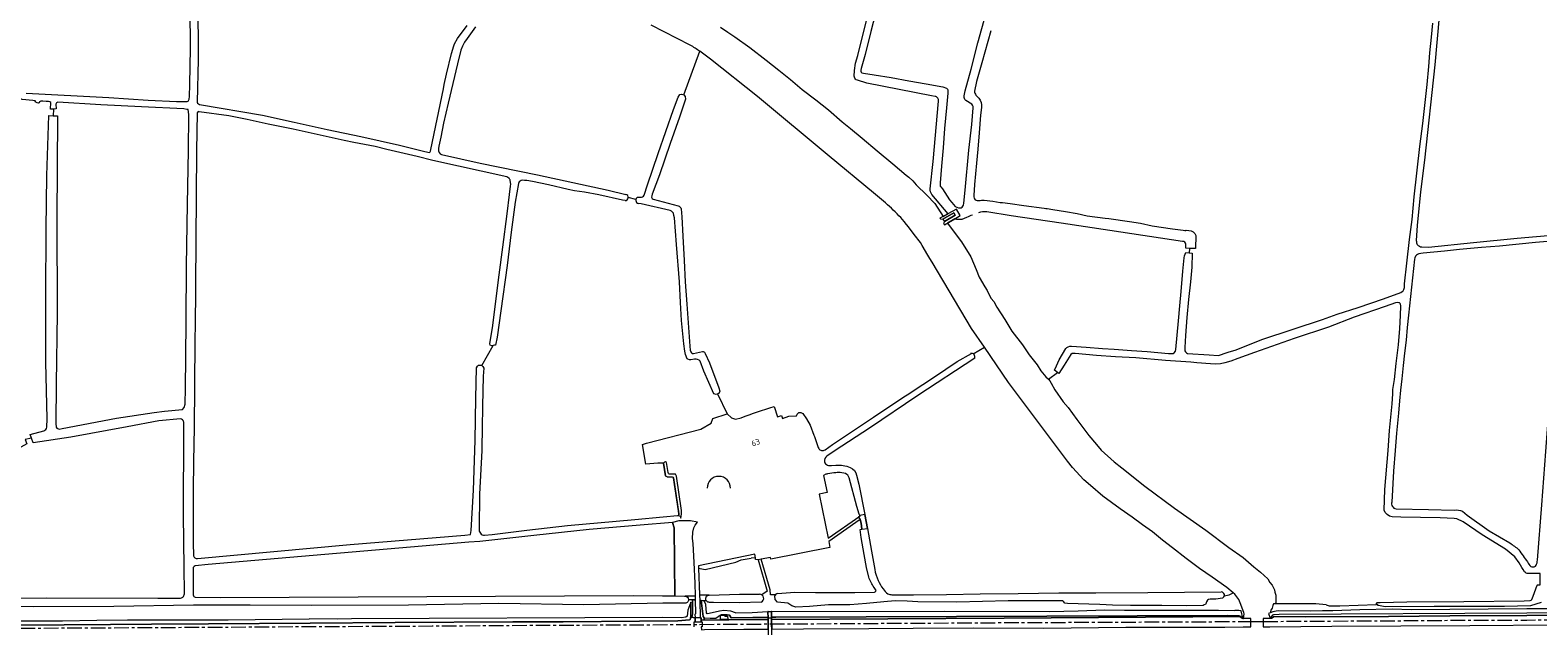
# Model space of a CAD drawing. Header units: metres. Extents: x 209813 to 223847, y 571801 to 587119.
# Tile 675 of 746: x 218797 to 219827, y 585880 to 586287. Entities that reach past the tile are written whole.
import ezdxf
from ezdxf.enums import TextEntityAlignment as Align

# ---------------------------------------------------------------- set-up
doc = ezdxf.new("R2010")
doc.units = ezdxf.units.M
doc.linetypes.add('AM-AS', pattern=[16, 10, -2, 2, -2])
doc.linetypes.add('IE-TERREINAFSCHEIDING', pattern=[10, 8, -2])
for name, color, linetype, lineweight in [('B-RO-AM-AS_SPOOR-G', 8, 'AM-AS', 0), ('B-RO-GR-GRAS-GV', 8, 'Continuous', 0), ('B-RO-GR-GROENVOORZIENING-GV', 8, 'Continuous', 0), ('B-RO-GW-TALUD_KRUIN-G', 8, 'Continuous', 0), ('B-RO-IE-TERREINAFSCHEIDING-G', 8, 'IE-TERREINAFSCHEIDING', 0), ('B-RO-KW-KUNSTWERK_DUIKER-GV', 8, 'Continuous', 0), ('B-RO-KW-KUNSTWERK_GEMAAL-GV', 8, 'Continuous', 0), ('B-RO-OG-BEBOUWING-T18', 8, 'Continuous', 0), ('B-RO-OG-BEBOUWING_BASSIN-GV', 8, 'Continuous', 0), ('B-RO-OG-TERREIN_CULTUURSCHEIDING-GV', 8, 'Continuous', 0), ('B-RO-OG-WATER_GREPPEL-GV', 8, 'Continuous', 0), ('B-RO-VH-ONVERHARD-GV', 8, 'Continuous', 0), ('B-RO-VH-VERHARDING_HALFVERHARDING-GV', 8, 'Continuous', 0), ('B-RO-VH-VERHARDING_OPEN-GV', 8, 'Continuous', 0)]:
    doc.layers.add(name, color=color, linetype=linetype, lineweight=lineweight)
doc.styles.add('NLCS-ISO-M200-T18', font='txt', dxfattribs={"height": 0.36})

msp = doc.modelspace()

# ---------------------------------------------------------------- linework, layer by layer
at = {"layer": 'B-RO-AM-AS_SPOOR-G', "flags": 128}
for points in [[(218454.442, 585876.92), (218511.852, 585877.158), (218658.462, 585878.072), (218786.169, 585878.781), (218866.246, 585879.131), (218944.981, 585879.639), (219071.706, 585880.292), (219120.353, 585880.642), (219246.152, 585881.248), (219270.101, 585881.463), (219462.526, 585882.56), (219631.078, 585883.326)], [(219631.078, 585883.326), (219639.456, 585883.364)], [(219639.456, 585883.364), (219645.523, 585883.392), (219668.498, 585883.569), (219725.16, 585883.826), (219767.027, 585884.141), (219819.713, 585884.321), (219879.725, 585884.757), (220087.8, 585885.781), (220159.282, 585886.298), (220224.718, 585886.675), (220609.377, 585888.696), (220684.14, 585889.21), (220717.701, 585889.191), (220751.139, 585888.785), (220769.284, 585888.401), (220888.82, 585884.734), (220982.105, 585881.708), (221042.193, 585879.79), (221090.562, 585878.051), (221103.947, 585877.416), (221117.627, 585876.674), (221147.662, 585874.708), (221197.876, 585870.395), (221220.453, 585868.034), (221268.798, 585862.227), (221306.345, 585857.066), (221356.345, 585849.305), (221414.535, 585838.98), (221475.5, 585826.655), (221504.597, 585820.222), (221532.831, 585813.636), (221562.926, 585806.201), (221599.635, 585796.383), (221628.934, 585787.91), (221653.691, 585780.303), (221676.812, 585772.824), (221694.813, 585766.746), (221709.825, 585761.506), (221731.545, 585753.643), (221749.142, 585747.026), (221765.363, 585740.729), (221785.222, 585732.757), (221803.691, 585725.082), (221828.284, 585714.461), (221862.087, 585699.173), (221913.272, 585675.248)]]:
    msp.add_lwpolyline(points, dxfattribs=at)
at = {"layer": 'B-RO-GR-GRAS-GV', "flags": 128}
for points in [[(218794.31, 586243.82), (218850.79, 586241), (218877.63, 586239.06), (218897.13, 586238.16), (218903.77, 586238.14), (218904.29, 586238.18), (218904.93, 586238.42), (218905.35, 586238.83), (218905.75, 586239.83), (218905.95, 586241.52), (218906.15, 586249.9), (218906.53, 586274.66), (218906.29, 586301.66), (218906.37, 586320.04), (218906.59, 586340.08), (218906.97, 586351.23), (218907.13, 586361.04)], [(218911.69, 586308.33), (218911.79, 586266.9), (218911.21, 586237.71), (218911.327, 586237.017), (218912.853, 586236.142), (218955.73, 586228.99), (218977.35, 586224.13), (219000, 586219.186), (219022.89, 586214.23), (219049.47, 586208.31), (219065.69, 586204.35), (219068.83, 586203.53), (219069.61, 586203.51), (219070.05, 586203.63), (219070.37, 586203.89), (219070.65, 586204.43), (219070.87, 586205.39), (219079.396, 586246.854), (219079.849, 586249.741), (219081.51, 586256.87), (219084.95, 586270.87), (219086.43, 586276.11), (219087.03, 586277.67), (219089.03, 586281.15), (219095.567, 586290.169)], [(219415.262, 586241.614), (219412.94, 586242.192), (219368.619, 586250.708), (219362.25, 586252.73), (219361.49, 586253.07), (219361.03, 586253.47), (219360.53, 586254.09), (219360.09, 586255.41), (219360.19, 586259.33), (219361.01, 586264.37), (219362.51, 586269.71), (219371.91, 586307.25)], [(219378.13, 586311.77), (219371.51, 586286.05), (219367.51, 586270.35), (219364.73, 586260.81), (219364.55, 586259.71), (219364.55, 586258.87), (219364.77, 586258.21), (219365.25, 586257.79), (219366.33, 586257.49), (219373.79, 586256.31), (219385.37, 586254.69), (219397.37, 586252.43), (219409.15, 586250.33), (219420.61, 586248.17), (219423.05, 586247.25), (219423.71, 586246.57), (219423.95, 586245.85), (219423.99, 586243.81), (219423.17, 586233.83), (219421.75, 586219.69), (219420.83, 586206.63), (219419.69, 586193.97), (219418.79, 586182.65), (219418.79, 586181.45), (219418.87, 586180.47), (219419.21, 586179.87), (219420.29, 586178.51), (219425.27, 586171.17), (219426.75, 586169.21), (219429.11, 586166.59), (219431.37, 586165.63), (219432.43, 586165.53), (219433.23, 586165.71), (219433.87, 586166.17), (219434.29, 586166.69), (219434.63, 586167.57), (219434.93, 586168.93), (219435.93, 586177.79), (219438.37, 586205.11), (219440.41, 586222.51), (219441.41, 586233.95), (219441.35, 586234.83), (219440.95, 586235.65), (219440.31, 586236.35), (219436.33, 586238.99), (219435.73, 586239.61), (219435.37, 586240.25), (219435.11, 586241.03), (219435.19, 586242.11), (219435.97, 586245.57), (219440.01, 586260.33), (219444.49, 586278.27), (219450.01, 586297.87)], [(219860.11, 586299.359), (219858.54, 586299.533), (219853.39, 586300.895), (219854.872, 586305.846), (219843.839, 586305.449), (219828.599, 586305.925), (219800.104, 586305.528), (219778.196, 586305.767), (219765.258, 586305.687), (219761.21, 586304.655), (219760.257, 586301.877), (219760.093, 586300.018), (219758.126, 586300.12), (219757.819, 586296.368), (219759.76, 586296.248), (219756.844, 586263.222), (219749.774, 586198.1), (219747.054, 586176.639), (219744.709, 586153.525), (219744.09, 586143.285)], [(219101.417, 586289.155), (219095.73, 586281.21), (219093.87, 586278.61), (219092.39, 586275.99), (219091.21, 586273.21), (219088.97, 586263.83), (219082.63, 586237.11), (219079.43, 586223.35), (219077.57, 586213.91), (219076.23, 586207.69), (219076.01, 586206.05), (219076.05, 586204.47), (219076.53, 586203.33), (219077.17, 586202.55), (219078.01, 586202.11), (219104.563, 586196.093), (219143.59, 586188.229), (219192.023, 586177.705), (219204.017, 586174.847)], [(219248.09, 586276.71), (219221.423, 586290.269)], [(219268.77, 586289.05), (219273.71, 586285.45), (219278.45, 586282.31), (219288.77, 586275.13), (219299.97, 586266.39), (219308.47, 586259.63), (219316.55, 586253.17), (219324.45, 586246.47), (219333.77, 586239.33), (219342.49, 586232.51), (219351.75, 586224.41), (219357.53, 586219.75), (219365.57, 586213.13), (219375.75, 586204.51), (219386.51, 586195.77), (219395.45, 586187.85), (219397.31, 586186.53), (219400.03, 586184.15), (219402.31, 586181.45), (219409.77, 586174.21), (219415.19, 586168.63), (219420.869, 586159.745), (219424.198, 586161.575), (219413.184, 586174.671)], [(219453.354, 586286.472), (219447.159, 586264.562), (219443.664, 586251.879), (219442.27, 586245.29), (219442.27, 586244.61), (219442.47, 586243.87), (219442.83, 586243.15), (219443.23, 586242.49), (219445.11, 586240.41), (219446.13, 586239.01), (219446.77, 586237.55), (219447.13, 586235.95), (219447.09, 586234.23), (219446.45, 586228.95), (219445.35, 586216.93), (219444.41, 586205.67), (219443.57, 586196.13), (219442.19, 586181.47), (219441.81, 586174.13), (219441.87, 586173.09), (219441.99, 586172.27), (219442.29, 586171.75), (219442.77, 586171.21), (219443.33, 586170.79), (219444.13, 586170.65), (219446.03, 586170.71), (219447.05, 586170.83), (219448.77, 586170.79), (219454.79, 586170.09), (219459.67, 586169.39), (219461.28, 586169.296), (219466.55, 586168.683), (219475.89, 586167.27), (219489.77, 586165.43), (219490.911, 586165.282), (219491.885, 586165.271), (219495.847, 586164.575)], [(219593.523, 586146.672), (219593.132, 586137.805), (219589.02, 586137.977), (219588.882, 586134.947), (219591.05, 586134.81), (219590.65, 586125.15), (219589.79, 586115.25), (219588.47, 586103.19), (219587.37, 586090.79), (219586.39, 586078.49), (219585.91, 586070.23), (219585.89, 586068.99), (219585.97, 586067.95), (219586.35, 586067.37), (219587.01, 586066.69), (219587.83, 586066.31), (219602.61, 586065.23), (219608.73, 586064.97), (219609.65, 586065.05), (219614.29, 586066.71), (219615.59, 586067.19), (219621.09, 586068.83), (219629.43, 586072.11), (219639.33, 586075.95), (219680.03, 586089.47), (219689.97, 586093.03), (219704.27, 586097.69), (219721.59, 586103.65), (219733.51, 586107.89), (219734.43, 586108.49), (219735.03, 586109.09), (219735.53, 586109.93), (219735.91, 586111.17), (219736.11, 586113.87), (219737.69, 586127.93), (219739.35, 586144.11), (219741.19, 586157.67), (219742.71, 586173.11), (219746.59, 586207.55), (219748.51, 586223.31), (219751.45, 586249.81), (219752.63, 586262.09), (219753.43, 586271.51), (219754.47, 586282.09), (219755.29, 586291.57)], [(219216.632, 586174.276), (219218.728, 586181.415), (219226.07, 586202.77), (219236.53, 586232.73), (219239.727, 586241.162), (219240.963, 586242.908), (219242.055, 586243.213), (219243.558, 586242.819), (219254.534, 586272.499)], [(219373.295, 586175.99), (219342.915, 586200.792), (219294.026, 586241.558), (219261.962, 586267.149)], [(218812.991, 586232.946), (218810.925, 586232.976), (218811.08, 586237.428), (218810.524, 586237.904), (218809.532, 586238.182), (218807.905, 586238.182), (218805.682, 586238.42), (218804.293, 586238.341), (218803.46, 586237.983), (218803.182, 586237.388), (218802.785, 586237.071), (218801.912, 586237.19), (218800.523, 586238.063), (218800.602, 586238.618), (218798.817, 586238.976), (218791.593, 586239.492), (218790.641, 586240.008), (218790.204, 586240.682), (218789.989, 586241.806)], [(218905.488, 586229.429), (218904.9, 586232.786), (218904.04, 586232.852), (218902.122, 586233.249), (218873.216, 586234.505), (218845.368, 586235.894), (218816.066, 586237.813), (218815.074, 586237.35), (218814.677, 586236.49), (218814.941, 586233.182), (218812.991, 586232.946), (218812.674, 586228.481), (218815.832, 586228.362), (218815.254, 586158.102), (218815.449, 586093.841), (218814.883, 586045.598), (218814.714, 586018.372), (218814.897, 586016.056), (218815.373, 586015.183), (218816.882, 586014.548), (218818.866, 586014.945)], [(219243.558, 586242.819), (219244.595, 586241.655), (219244.812, 586239.872), (219240.63, 586227.59), (219234.27, 586209.61), (219227.01, 586188.15), (219222.09, 586175.05), (219221.75, 586173.83), (219221.65, 586172.83), (219221.93, 586172.05), (219222.63, 586171.59), (219239.689, 586167.116)], [(219411.942, 586178.655), (219413.93, 586197.261), (219417.546, 586238.405)], [(218808.417, 586015.905), (218808.699, 586021.551), (218807.732, 586060.304), (218807.715, 586105.591), (218808.094, 586150.976), (218808.561, 586187.645), (218809.815, 586228.588), (218812.674, 586228.481)], [(218818.866, 586014.945), (218856.093, 586022.009), (218881.81, 586026.057), (218888.795, 586026.93), (218901.178, 586028.121), (218902.21, 586029.312), (218902.886, 586031.722), (218903.261, 586042.463), (218903.372, 586063.752), (218903.714, 586088.555), (218903.952, 586126.014), (218904.571, 586168.122), (218905.203, 586204.872), (218905.475, 586228.919)], [(219111.439, 586071.863), (219111.059, 586072.764), (219113.13, 586085.43), (219115.37, 586103.67), (219117.57, 586119.91), (219119.95, 586138.79), (219122.87, 586161.51), (219124.63, 586174.65), (219125.31, 586180.39), (219125.357, 586181.89), (219125.078, 586184.401), (219124.993, 586184.807), (219124.847, 586185.08), (219124.587, 586185.492), (219124.373, 586185.749), (219123.127, 586186.668), (219122.663, 586186.864), (219072.116, 586198.035), (219061.49, 586200.63), (219040.81, 586205.55), (219032.81, 586207.59), (219018.11, 586210.25), (219011.61, 586211.51), (218976.73, 586219.31), (218959.77, 586222.85), (218945.21, 586225.93), (218932.87, 586228.49), (218912.584, 586231.064), (218911.756, 586231.365), (218911.121, 586230.518), (218910.803, 586204.589), (218909.692, 586082.259), (218909.63, 586079.47), (218909.27, 586039.68), (218908.837, 586000), (218908.592, 585996.523), (218908.405, 585968.618), (218908.33, 585936.966), (218908.682, 585928.09)], [(219203.48, 586170.551), (219201.83, 586170.89), (219185.69, 586174.61), (219175.89, 586176.29), (219169.05, 586177.19), (219164.71, 586178.23), (219151.21, 586181.41), (219140.33, 586183.67), (219136.41, 586184.25), (219134.91, 586184.31), (219133.67, 586184.45), (219132.53, 586184.35), (219131.25, 586183.37), (219130.59, 586182.27), (219128.35, 586169.51), (219125.59, 586149.05), (219122.99, 586126.27), (219118.67, 586095.43), (219116.07, 586077.27), (219115.067, 586071.939), (219114.257, 586071.823), (219113.304, 586071.585)], [(219210.832, 586171.372), (219205.659, 586172.716)], [(219212.086, 586172.918), (219213.952, 586172.954)], [(219267.455, 586038.998), (219265.707, 586038.214), (219264.181, 586038.721), (219257.42, 586054.135), (219254.77, 586060.99), (219254.15, 586061.73), (219252.91, 586062.21), (219252.05, 586062.47), (219250.97, 586062.45), (219248.45, 586061.89), (219247.53, 586061.89), (219246.39, 586062.27), (219245.93, 586062.69), (219244.77, 586065.57), (219244.31, 586067.73), (219243.65, 586072.79), (219242.13, 586088.73), (219241.31, 586101.13), (219240.59, 586115.17), (219238.69, 586140.53), (219237.19, 586158.73), (219236.91, 586160.37), (219236.51, 586161.99), (219235.97, 586162.77), (219235.31, 586163.35), (219234.23, 586163.79), (219214.59, 586168.27), (219212.476, 586168.704)], [(219241.857, 586164.877), (219242.352, 586159.451), (219242.91, 586146.41), (219243.85, 586129.79), (219244.59, 586115.05), (219245.73, 586099.91), (219247.69, 586071.33), (219247.97, 586068.55), (219248.33, 586067.41), (219248.81, 586066.61), (219249.45, 586066.29), (219250.35, 586066.29), (219256.34, 586067.625), (219256.618, 586067.636), (219256.929, 586067.588)], [(219584.417, 586142.7), (219534.731, 586150.182), (219501.345, 586155.107), (219467.348, 586160.175), (219450.688, 586162.803)], [(219495.847, 586164.575), (219504.35, 586163.15), (219512.37, 586161.83), (219519.17, 586160.13), (219531.57, 586158.49), (219534.031, 586158.34), (219548.25, 586156.21), (219555.63, 586155.19), (219563.69, 586153.45), (219577.63, 586151.35), (219584.75, 586150.33), (219585.89, 586150.25), (219586.55, 586150.27), (219586.834, 586150.412), (219588.657, 586150.275)], [(219441.324, 586066.009), (219449.081, 586070.468), (219440.27, 586083.37), (219413.43, 586128.57), (219411.75, 586131.15), (219410.99, 586132.15), (219410.47, 586133.43), (219406.47, 586139.93), (219405.25, 586141.95), (219401.09, 586147.37), (219397.17, 586152.75), (219395.81, 586154.29), (219394.29, 586156.35)], [(219428.695, 586158.104), (219423.845, 586155.203), (219424.89, 586153.51), (219433.43, 586142.53), (219439.71, 586132.25), (219443.49, 586123.47), (219445.49, 586118.43), (219449.31, 586111.81), (219450.85, 586109.13), (219452.19, 586106.31), (219453.73, 586103.83), (219455.41, 586101.79), (219457.55, 586097.81), (219462.97, 586089.43), (219467.69, 586081.37), (219475.05, 586072.03), (219479.55, 586065.37), (219484.97, 586058.43), (219487.67, 586054.49), (219490.93, 586050.39), (219492.79, 586048.65), (219498.937, 586053.224), (219496.908, 586054.927), (219498.21, 586057.83), (219500.05, 586061.85), (219504.63, 586069.53), (219505.25, 586070.25), (219506.31, 586070.81), (219507.33, 586071.25), (219508.45, 586071.29), (219518.51, 586070.61), (219529.59, 586069.59), (219537.65, 586069.21), (219549.49, 586068.17), (219560.17, 586067.53), (219574.75, 586066.29), (219577.43, 586066.17), (219578.05, 586066.31), (219578.69, 586066.73), (219579.47, 586067.93), (219579.69, 586069.01), (219581.63, 586088.45), (219582.51, 586098.79), (219583.55, 586108.51), (219584.55, 586122.51), (219585.43, 586131.45), (219585.71, 586132.95), (219586.532, 586135.095), (219588.882, 586134.947)], [(219589.02, 586137.977), (219586.587, 586138.078), (219586.649, 586140.862)], [(219839.319, 586143.162), (219825.565, 586141.886), (219801.026, 586139.557), (219788.63, 586138.51), (219773.49, 586137.23), (219763.43, 586136.13), (219748.83, 586134.71), (219747.07, 586134.49), (219745.87, 586134.15), (219744.93, 586133.81), (219744.13, 586133.43), (219743.55, 586132.71), (219743.09, 586131.63), (219742.75, 586130.59), (219738.67, 586092.37), (219737.87, 586084.03), (219737.15, 586075.23), (219736.09, 586066.35), (219735.19, 586058.03), (219734.15, 586049.03), (219733.29, 586041.11), (219732.69, 586033.89), (219731.89, 586025.53), (219730.61, 586011.97), (219729.684, 586000), (219728.573, 585986.027), (219727.328, 585964.87)], [(219747.858, 586138.948), (219752.309, 586138.852), (219783.199, 586142.074), (219813.099, 586144.881), (219839.394, 586147.222), (219839.367, 586145.795)], [(219826.828, 585925.161), (219829.889, 585963.049), (219832.516, 585999.342), (219835.025, 586032.979), (219838.474, 586074.103), (219841.191, 586107.753), (219843.141, 586141.844), (219843.312, 586145.853), (219839.367, 586145.795)], [(219722.125, 585959.404), (219722.633, 585973.346), (219724.881, 586000), (219725.81, 586013.59), (219727.59, 586031.99), (219728.13, 586038.65), (219728.15, 586041.57), (219729.09, 586048.41), (219730.35, 586059.49), (219731.91, 586072.07), (219732.85, 586083.39), (219733.19, 586092.11), (219733.45, 586098.71), (219733.35, 586099.79), (219733.11, 586100.45), (219732.69, 586100.73), (219732.11, 586100.91), (219731.29, 586100.97), (219729.97, 586100.75), (219722.77, 586098.39), (219701.71, 586091.03), (219684.09, 586084.29), (219660.61, 586076.39), (219633.49, 586066.89), (219622.05, 586062.75), (219617.31, 586060.97), (219613.19, 586059.79), (219610.37, 586059.25), (219606.99, 586059.05), (219603.39, 586059.11), (219594.07, 586059.95), (219589.97, 586060.37), (219572.833, 586061.392), (219552.45, 586063.23), (219538.53, 586063.99), (219525.61, 586064.81), (219510.91, 586066.19), (219509.93, 586066.29), (219508.99, 586066.15), (219508.15, 586065.61), (219503.53, 586058.31), (219499.82, 586052.483), (219498.937, 586053.224)], [(218911.279, 585926.355), (219015.801, 585935.919), (219094.118, 585942.137), (219097.954, 585942.799), (219098.405, 585945.486), (219099.86, 585972.871), (219100.992, 586006.894), (219101.65, 586035.81), (219102.09, 586056.47), (219102.708, 586057.615), (219103.263, 586058.289), (219104.891, 586058.17), (219105.684, 586057.932), (219113.304, 586071.585), (219112.431, 586071.545), (219111.439, 586071.863)], [(219612.921, 585900.776), (219616.158, 585901.429), (219619.013, 585902.978), (219614.664, 585906.482), (219604.62, 585913.569), (219595.958, 585919.462), (219586.925, 585926.286), (219577.589, 585933.647), (219570.596, 585938.856), (219563.886, 585944.576), (219556.979, 585949.302), (219549.983, 585954.469), (219541.752, 585960.256), (219529.884, 585968.904), (219521.583, 585976.044), (219516.993, 585979.993), (219509.168, 585988.526), (219505.869, 585992.657), (219465.43, 586046.53), (219449.081, 586070.468)], [(219105.684, 586057.932), (219106.359, 586057.257), (219106.903, 586056.221), (219106.67, 586050.69), (219106.01, 586030.25), (219105.93, 586015.19), (219105.55, 586001.77), (219105.557, 586000), (219104.085, 585970.259), (219103.781, 585946.523)], [(219258.272, 586066.311), (219261.23, 586059.77), (219267.52, 586042.751), (219268.177, 586040.436), (219267.455, 586038.998)], [(219339.629, 586000.289), (219340.27, 586000.59), (219345.23, 586004.07), (219357.61, 586012.25), (219373.27, 586022.79), (219394.05, 586036.57), (219397.43, 586038.63), (219398.93, 586039.73), (219414.99, 586050.31), (219430.41, 586060.71), (219440.099, 586066.307)], [(219442.382, 586062.968), (219403.57, 586037.53), (219370.49, 586015.27), (219347.16, 586000), (219341.375, 585996.1)], [(219492.79, 586048.65), (219493.77, 586047.63), (219494.63, 586045.91), (219497.19, 586041.45), (219502.87, 586033.15), (219506.17, 586029.47), (219512.19, 586021.27), (219520.31, 586010.25), (219525.49, 586004.15), (219528.83, 586000.15), (219537.737, 585992.214), (219542.842, 585988.09), (219558.7, 585975.672), (219578.966, 585960.597), (219600.395, 585945.71), (219615.976, 585933.936), (219625.697, 585926.907), (219632.991, 585920.617), (219637.528, 585916.932), (219642.568, 585912.332), (219644.009, 585909.982), (219645.538, 585908.151), (219646.605, 585906.21), (219647.095, 585904.991), (219647.411, 585903.301), (219648.086, 585901.355), (219648.198, 585900.458), (219648.103, 585898.329), (219648.196, 585896.017), (219647.75, 585895.297)], [(219266.581, 586038.606), (219273.352, 586025.124), (219276.258, 586022.216), (219278.919, 586021.495), (219282.789, 586022.429)], [(219305.283, 586030.157), (219307.589, 586022.998), (219310.328, 586023.92), (219311.01, 586021.893), (219315.4, 586023.37), (219320.648, 586023.632), (219321.029, 586024.806), (219322.245, 586025.857), (219323.591, 586026.013), (219325, 586025.355), (219327.473, 586021.753), (219330.072, 586017.242), (219332.54, 586010.552), (219332.893, 586009.619), (219335.535, 586001.983)], [(218899.724, 586021.712), (218885.076, 586020.295), (218863.405, 586016.252), (218824.761, 586009.201), (218799.001, 586005.229), (218797.986, 586008.356), (218793.7, 586007.518), (218794.814, 586004.576), (218788.569, 586001.225), (218776.159, 585994.681)], [(218902.497, 585902.865), (218902.328, 585920.266), (218901.886, 585956.039), (218902.113, 586014.536), (218902.064, 586018.788)], [(219231.203, 585982.814), (219229.807, 585991.4), (219225.857, 585991.4), (219217.779, 585990.666), (219215.423, 586004.215), (219218.107, 586005.051), (219255.356, 586014.67), (219262.401, 586018.602), (219263.458, 586021.85), (219273.352, 586025.124)], [(218797.986, 586008.356), (218797.172, 586010.865), (218806.511, 586013.47)], [(219344.548, 585989.761), (219347.501, 585990.023)], [(219240.022, 585958.837), (219236.705, 585981.273)], [(219340.711, 585983.869), (219339.028, 585982.948), (219341.649, 585971.436), (219336.227, 585970.202), (219342.175, 585940.217), (219363.863, 585955.167), (219363.898, 585955.755), (219363.371, 585956.583), (219361.932, 585961.879), (219356.719, 585981.462)], [(219361.733, 585983.208), (219363.172, 585977.051), (219367.335, 585956.405), (219369.247, 585946.742), (219371.913, 585931.435), (219374.035, 585918.901)], [(219107.483, 585942.259), (219112.649, 585942.681), (219136.338, 585945.597), (219164.208, 585948.837), (219197.381, 585951.723), (219210.073, 585952.858), (219229.55, 585954.66), (219239.43, 585955.743), (219239.958, 585955.673), (219240.205, 585956.153), (219240.311, 585956.883), (219240.022, 585958.837)], [(219730.282, 585960.202), (219752.378, 585959.655), (219770.049, 585959.392)], [(219775.698, 585958.537), (219778.761, 585955.997), (219793.978, 585945.158), (219807.974, 585936.911)], [(218909.802, 585899.898), (218927.004, 585899.642), (219208.987, 585901.055), (219229.005, 585900.914), (219237.428, 585900.741), (219236.974, 585947.284), (219235.886, 585950.878), (219213.932, 585949.094), (219178.948, 585946.063), (219141.285, 585941.997), (219104.248, 585937.817), (219096.66, 585937.5), (218918.759, 585922.265), (218909.769, 585921.323)], [(219369.989, 585913.501), (219368.467, 585920.234), (219366.94, 585929.094), (219364.92, 585940.657), (219364.22, 585946.121), (219365.242, 585946.247), (219364.737, 585950.368), (219364.218, 585952.833), (219361.247, 585950.836), (219342.626, 585937.943)], [(219770.032, 585953.635), (219760.357, 585954.161), (219733.575, 585954.524), (219727.534, 585954.724)], [(219814.465, 585923.268), (219811.309, 585927.415), (219804.944, 585932.585), (219789.025, 585942.56), (219776.198, 585951.258)], [(219342.626, 585937.943), (219343.421, 585933.933), (219302.989, 585925.913), (219302.766, 585927.038), (219296.455, 585925.937)], [(219292.518, 585926.691), (219292.234, 585929.185), (219253.693, 585921.389), (219253.75, 585919.753), (219258.154, 585918.926), (219279.201, 585923.809), (219282.94, 585925.323), (219289.74, 585926.59)], [(219294.549, 585925.476), (219292.644, 585925.582), (219292.518, 585926.691), (219289.74, 585926.59)], [(219306.223, 585901.614), (219302.969, 585901.507), (219302.664, 585904.866), (219296.455, 585925.937), (219294.549, 585925.476), (219300.582, 585904.098), (219297.017, 585901.496)], [(218908.506, 585920.114), (218908.403, 585901.437)], [(219253.75, 585919.753), (219254.383, 585901.548), (219261.055, 585901.375), (219281.647, 585901.946), (219295.312, 585901.975)], [(219682.462, 585894.697), (219684.584, 585894.123), (219691.778, 585894.021), (219716.959, 585894.847), (219716.783, 585894.958), (219716.842, 585895.873), (219717.076, 585896.259), (219717.558, 585896.321), (219719.481, 585896.317), (219737.571, 585896.66), (219776.446, 585896.919), (219817.82, 585897.44), (219821.782, 585897.545), (219822.634, 585897.923), (219822.962, 585898.444), (219823.907, 585900.56), (219826.713, 585908.03), (219826.805, 585908.319), (219828.659, 585908.349), (219828.659, 585916.082)], [(219307.609, 585902.418), (219319.576, 585903.447), (219333.646, 585903.139), (219341.754, 585903.04), (219360.594, 585903.061), (219373.927, 585903.406)], [(219374.957, 585904.497), (219373.589, 585906.586)], [(219385.769, 585901.593), (219400.662, 585901.602), (219423.049, 585901.645), (219446.06, 585902.29), (219472.168, 585902.335), (219499.91, 585902.917), (219525.128, 585902.931), (219560.606, 585903.199), (219610.756, 585903.53)], [(219243.958, 585895.808), (219229.335, 585895.767), (219175.339, 585894.798), (219117.366, 585895.553), (219055.544, 585894.462), (218989.282, 585894.161), (218947.385, 585894.399), (218908.568, 585894.36), (218854.203, 585893.557), (218799.329, 585893.239), (218765.943, 585893.776), (218754.984, 585893.782)], [(218763.854, 585898.989), (218775.463, 585899.222), (218808.282, 585899.537), (218884.372, 585899.217), (218898.176, 585899.22), (218899.859, 585899.349)], [(218788.748, 585880.861), (218851.932, 585881.262), (218879.886, 585881.558), (218918.953, 585881.815), (218988.27, 585882.108), (219046.406, 585882.626), (219126.781, 585883.111), (219161.138, 585883.173), (219213.316, 585883.518), (219239.657, 585883.893), (219247.573, 585884.414), (219247.909, 585884.637), (219248.221, 585885.146), (219248.323, 585885.532), (219248.457, 585886.926), (219248.427, 585896.407), (219246.484, 585890.971), (219245.926, 585886.948), (219245.003, 585886.311), (219241.985, 585885.912), (219229.14, 585886.116), (219016.61, 585885.164), (219007.333, 585885.023), (218987.571, 585885.119)], [(219248.384, 585886.162), (219248.667, 585886.181), (219249.003, 585886.404), (219249.315, 585886.913), (219249.417, 585887.299), (219249.551, 585888.693), (219249.521, 585898.174), (219246.857, 585898.249)], [(219278.902, 585889.148), (219275.831, 585890.49), (219270.992, 585890.761), (219268.082, 585890.459), (219261.071, 585888.842), (219259.511, 585888.594), (219259.251, 585889.211), (219258.669, 585894.963), (219257.611, 585897.45), (219255.594, 585897.65), (219256.895, 585886.709), (219257.491, 585885.776), (219261.566, 585885.526), (219265.409, 585885.62), (219267.033, 585886.74)], [(219259.128, 585897.367), (219257.611, 585897.45)], [(219296.54, 585896.612), (219281.745, 585896.141), (219264.032, 585896.37), (219261.274, 585896.384)], [(219611.571, 585899.188), (219607.085, 585898.619), (219604.236, 585898.632), (219603.186, 585898.527), (219602.13, 585898.269), (219601.525, 585897.883), (219600.758, 585896.785), (219600.322, 585895.303), (219600.043, 585894.902), (219599.182, 585894.635), (219598.447, 585894.276), (219587.224, 585893.972), (219570.198, 585894.34), (219548.824, 585894.358), (219536.619, 585894.489), (219527.796, 585894.818), (219520.457, 585895.211), (219505.695, 585895.608), (219503.963, 585895.816), (219503.011, 585896.925), (219502.601, 585897.488), (219498.008, 585897.475), (219465.289, 585897.39), (219430.275, 585896.602), (219403.441, 585896.689), (219396.154, 585897.276), (219388.065, 585897.463), (219380.24, 585896.809), (219368.463, 585895.573), (219357.011, 585894.806), (219342.382, 585894.641), (219329.585, 585893.452), (219320.264, 585893.219), (219317.348, 585893.917), (219314.681, 585895.808), (219307.749, 585896.459), (219306.026, 585898.256), (219305.887, 585900.818)], [(219625.579, 585885.585), (219625.644, 585885.307), (219625.957, 585885.308), (219626.354, 585887.001), (219626.442, 585888.499), (219626.31, 585889.441), (219623.663, 585895.959), (219622.789, 585898.327), (219619.994, 585902.021), (219619.013, 585902.978)], [(220088.612, 585898.884), (220088.267, 585890.899), (220087.938, 585890.404), (220087.429, 585890.093), (220086.649, 585889.924), (220083.254, 585889.944), (219819.689, 585888.99), (219650.495, 585888.043), (219646.502, 585887.801), (219645.92, 585887.664), (219645.594, 585887.436), (219644.153, 585885.588), (219645.097, 585885.632), (219647.051, 585886.684), (219668.48, 585886.569), (219725.142, 585886.826), (219767.011, 585887.141), (219819.697, 585887.321), (219879.707, 585887.757), (220089.777, 585888.795), (220089.707, 585892.566), (220090.748, 585892.561), (220091, 585898.791), (220089.659, 585898.831)], [(219682.462, 585894.697), (219675.493, 585895.295), (219663.691, 585895.396), (219646.634, 585895.29), (219646.021, 585894.224), (219645.527, 585892.535), (219644.719, 585891.059), (219644.331, 585889.169)], [(219829.494, 585896.38), (219822.083, 585894.074), (219804.316, 585893.612), (219756.27, 585893.656), (219722.781, 585893.443), (219718.368, 585894.142), (219718.031, 585894.356), (219717.515, 585894.865), (219716.959, 585894.847)], [(218774.368, 585883.754), (218819.128, 585883.881), (218842.638, 585884.217), (218863.589, 585884.364), (218896.148, 585884.5), (218932.338, 585884.413), (218987.571, 585885.119)], [(219257.491, 585885.776), (219257.508, 585884.364), (219274.345, 585884.532), (219301.223, 585884.679), (219301.213, 585885.605), (219301.423, 585885.605)], [(219301.27, 585886.068), (219300.221, 585886.13), (219290.797, 585885.974), (219275.914, 585885.94), (219274.871, 585887.61), (219273.357, 585887.968), (219269.067, 585887.909), (219267.033, 585886.74)], [(219278.902, 585889.148), (219290.335, 585889.459), (219301.05, 585890.231)], [(219301.423, 585885.605), (219301.277, 585890.247), (219301.05, 585890.231), (219301.296, 585885.605)], [(219301.277, 585890.247), (219303.309, 585890.249)], [(219303.553, 585885.603), (219303.518, 585890.25), (219303.309, 585890.249), (219303.412, 585885.603), (219303.621, 585885.603)], [(219303.518, 585890.25), (219421.833, 585890.339), (219493.593, 585890.093), (219512.982, 585890.499), (219530.965, 585891.28), (219544.753, 585891.1), (219609.051, 585891.117), (219620.216, 585890.925)], [(219624.152, 585886.665), (219623.625, 585886.95), (219623.051, 585887.123), (219621.461, 585887.287), (219615.064, 585887.474), (219306.471, 585886.339), (219303.549, 585886.187)], [(219303.621, 585885.603), (219303.631, 585884.692), (219462.511, 585885.56), (219623.589, 585886.69), (219625.209, 585885.591), (219625.579, 585885.585)], [(219624.152, 585886.665), (219625.579, 585885.585), (219624.425, 585890.529), (219622.81, 585890.759), (219620.216, 585890.925)], [(220084.409, 585891.875), (219819.671, 585891.961), (219740.586, 585891.371), (219727.52, 585891.699), (219705.525, 585891.321), (219687.143, 585890.503), (219679.945, 585890.616), (219671.952, 585890.302), (219649.955, 585890.583), (219648.36, 585890.473), (219647.18, 585890.26), (219646.041, 585889.883), (219644.331, 585889.169), (219643.093, 585888.792), (219644.153, 585885.588)]]:
    msp.add_lwpolyline(points, dxfattribs=at)
at = {"layer": 'B-RO-GR-GRAS-GV'}
for points in [[(219254.534, 586272.499, 0.0104127), (219248.09, 586276.71)], [(219261.962, 586267.149, 0.0123192), (219254.534, 586272.499)], [(219417.546, 586238.405, 0.47631904), (219415.262, 586241.614)], [(218905.475, 586228.919, 0.03753478), (218905.488, 586229.429)], [(219213.952, 586172.954, 0.32386417), (219216.632, 586174.276)], [(219394.29, 586156.35, 0.03609867), (219373.295, 586175.99)], [(219413.184, 586174.671, -0.16356484), (219411.942, 586178.655)], [(219239.689, 586167.116, -0.21990506), (219241.857, 586164.877)], [(219450.688, 586162.803, 0.12073311), (219444.884, 586162.202)], [(219430.06, 586157.776, 0.03646119), (219428.695, 586158.104)], [(219436.829, 586159.095, -0.19053313), (219430.06, 586157.776)], [(219440.819, 586160.746, 0.01207923), (219436.829, 586159.095)], [(219586.649, 586140.862, 0.34948841), (219584.417, 586142.7)], [(219588.657, 586150.275, -0.29353358), (219593.523, 586146.672)], [(219744.09, 586143.285, 0.14159716), (219744.758, 586140.53)], [(219744.758, 586140.53, 0.19069209), (219747.858, 586138.948)], [(219256.929, 586067.588, -0.18393011), (219258.272, 586066.311)], [(219282.789, 586022.429, -0.00805652), (219305.283, 586030.157)], [(218901.249, 586020.866, 0.12392183), (218899.724, 586021.712)], [(218902.064, 586018.788, 0.20923633), (218901.249, 586020.866)], [(218806.511, 586013.47, 0.24191496), (218808.417, 586015.905)], [(219335.535, 586001.983, 0.44178526), (219339.629, 586000.289)], [(219341.375, 585996.1, 0.3031102), (219339.861, 585992.36)], [(219339.861, 585992.36, 0.2568645), (219341.76, 585990.004)], [(219341.76, 585990.004, 0.10872945), (219344.548, 585989.761)], [(219347.501, 585990.023, -0.10542718), (219357.377, 585988.439)], [(219357.377, 585988.439, -0.25123187), (219361.733, 585983.208)], [(219232.234, 585981.975, -0.3829141), (219231.203, 585982.814)], [(219341.915, 585984.018, -0.04192285), (219340.711, 585983.869)], [(219347.501, 585984.873, 0.01424714), (219341.915, 585984.018)], [(219349.248, 585985.075, 0.00458418), (219347.501, 585984.873)], [(219354.098, 585984.232, 0.09377667), (219349.248, 585985.075)], [(219356.719, 585981.462, 0.18979545), (219354.098, 585984.232)], [(219727.534, 585954.724, -0.30356723), (219722.125, 585959.404)], [(219727.328, 585964.87, 0.45580788), (219730.282, 585960.202)], [(219770.049, 585959.392, -0.12451488), (219775.698, 585958.537)], [(219103.781, 585946.523, 0.46846214), (219107.483, 585942.259)], [(219776.198, 585951.258, 0.11463115), (219770.032, 585953.635)], [(219807.974, 585936.911, -0.04107073), (219814.142, 585932.263)], [(218908.682, 585928.09, 0.42971383), (218911.279, 585926.355)], [(219814.142, 585932.263, 0.00527072), (219820.018, 585924.02)], [(219820.018, 585924.02, 0.11736453), (219822.372, 585920.961)], [(219825.952, 585921.684, 0.10599413), (219826.828, 585925.161)], [(218909.769, 585921.323, 0.20071215), (218908.506, 585920.114)], [(219374.035, 585918.901, 0.06803037), (219376.494, 585911.337)], [(219818.114, 585917.273, -0.01529864), (219814.465, 585923.268)], [(219820.636, 585916.001, -0.27010559), (219818.114, 585917.273)], [(219824.689, 585916.089, 0.00594553), (219820.636, 585916.001)], [(219822.372, 585920.961, 0.15370766), (219824.712, 585920.571)], [(219828.659, 585916.082, -0.00478499), (219824.689, 585916.089)], [(219824.712, 585920.571, 0.19324408), (219825.952, 585921.684)], [(219373.589, 585906.586, -0.05558646), (219369.989, 585913.501)], [(219373.927, 585903.406, 0.43337869), (219374.957, 585904.497)], [(219376.494, 585911.337, 0.06721198), (219379.729, 585905.723)], [(219379.729, 585905.723, 0.0756857), (219383.074, 585902.196)], [(218899.859, 585899.349, 0.28255133), (218901.819, 585900.499)], [(218901.819, 585900.499, 0.16452933), (218902.497, 585902.865)], [(218908.403, 585901.437, 0.24790734), (218909.802, 585899.898)], [(219246.857, 585898.249, -0.47916443), (219243.958, 585895.808)], [(219261.274, 585896.384, -0.25135993), (219259.128, 585897.367)], [(219383.074, 585902.196, 0.09178836), (219385.769, 585901.593)]]:
    msp.add_lwpolyline(points, format="xyb", dxfattribs=at)
at = {"layer": 'B-RO-GR-GRAS-GV', "flags": 128}
for points in [[(219420.708, 586157.96), (219421.742, 586156.31), (219429.03, 586160.736), (219428.023, 586162.291)], [(219271.635, 585886.857), (219273.5, 585886.898), (219273.637, 585884.845), (219268.809, 585884.757), (219268.688, 585887.485), (219271.553, 585887.537)]]:
    msp.add_lwpolyline(points, close=True, dxfattribs=at)
at = {"layer": 'B-RO-GR-GRAS-GV'}
for centre, radius, start, end in [((219203.477, 586172.733), 2.182, 270.071452, 75.447924), ((219213.022, 586170.877), 2.245, 114.636383, 257.831008), ((219440.159, 586063.899), 2.41, 337.272094, 104.095814), ((219610.723, 585901.277), 2.254, 292.098553, 86.90708), ((219295.449, 585899.184), 2.794, 292.995021, 92.636658), ((219307.812, 585900.472), 1.957, 95.947154, 171.887339)]:
    msp.add_arc(centre, radius, start, end, dxfattribs=at)
at = {"layer": 'B-RO-GR-GROENVOORZIENING-GV', "flags": 128}
for points in [[(219251.554, 585885.755), (219251.478, 585888.229), (219251.789, 585888.862), (219251.571, 585898.081), (219250.563, 585898.19), (219249.521, 585898.174), (219249.551, 585888.693), (219249.417, 585887.299), (219249.315, 585886.913), (219249.003, 585886.404), (219248.667, 585886.181), (219251.3, 585885.749)], [(219255.126, 585897.696), (219254.484, 585897.766), (219254.809, 585885.827), (219255.395, 585885.84), (219255.473, 585884.343), (219257.508, 585884.364), (219257.491, 585885.776), (219256.895, 585886.709), (219255.594, 585897.65)]]:
    msp.add_lwpolyline(points, close=True, dxfattribs=at)
at = {"layer": 'B-RO-GW-TALUD_KRUIN-G', "flags": 128}
for points in [[(219255.594, 585897.65), (219256.895, 585886.709), (219257.491, 585885.776), (219261.566, 585885.526), (219265.409, 585885.62), (219267.033, 585886.74), (219269.067, 585887.909), (219273.357, 585887.968), (219274.871, 585887.61), (219275.914, 585885.94), (219290.797, 585885.974), (219300.221, 585886.13), (219301.27, 585886.068)], [(219303.549, 585886.187), (219306.471, 585886.339), (219615.064, 585887.474), (219621.461, 585887.287), (219623.051, 585887.123), (219623.625, 585886.95), (219624.152, 585886.665), (219625.579, 585885.585)]]:
    msp.add_lwpolyline(points, dxfattribs=at)
at = {"layer": 'B-RO-IE-TERREINAFSCHEIDING-G', "flags": 128}
for points in [[(219268.181, 585884.472), (219274.345, 585884.532)], [(219301.296, 585885.605), (219301.05, 585890.231)], [(219303.518, 585890.25), (219303.553, 585885.603)]]:
    msp.add_lwpolyline(points, dxfattribs=at)
at = {"layer": 'B-RO-KW-KUNSTWERK_DUIKER-GV', "flags": 128}
msp.add_lwpolyline([(219301.347, 585873.472), (219303.758, 585873.495), (219303.621, 585885.603), (219301.213, 585885.605)], close=True, dxfattribs=at)
msp.add_lwpolyline([(219301.347, 585873.472), (219303.758, 585873.495), (219303.621, 585885.603), (219301.213, 585885.605)], close=True, dxfattribs=at)
at = {"layer": 'B-RO-KW-KUNSTWERK_GEMAAL-GV', "flags": 128}
msp.add_lwpolyline([(219428.695, 586158.104), (219432.433, 586160.34), (219429.853, 586164.683), (219418.615, 586158.506), (219418.926, 586158.046), (219420.708, 586157.96), (219428.023, 586162.291), (219429.03, 586160.736), (219421.742, 586156.31), (219420.959, 586155.035), (219421.736, 586153.942)], close=True, dxfattribs=at)
at = {"layer": 'B-RO-OG-BEBOUWING_BASSIN-GV'}
msp.add_lwpolyline([(219275.562, 585974.377, 1), (219259.568, 585974.377)], format="xyb", dxfattribs=at)
msp.add_lwpolyline([(219275.562, 585974.377, 1), (219259.568, 585974.377)], format="xyb", dxfattribs=at)
at = {"layer": 'B-RO-OG-TERREIN_CULTUURSCHEIDING-GV', "flags": 128}
for points in [[(219246.857, 585898.249), (219250.563, 585898.19), (219251.571, 585898.081), (219251.525, 585900.863), (219244.572, 585900.62)], [(219261.055, 585901.375), (219254.383, 585901.548), (219254.484, 585897.766)], [(219254.484, 585897.766), (219259.128, 585897.367)]]:
    msp.add_lwpolyline(points, dxfattribs=at)
at = {"layer": 'B-RO-OG-TERREIN_CULTUURSCHEIDING-GV'}
for points in [[(219244.572, 585900.62, -0.39044228), (219246.857, 585898.249)], [(219259.128, 585897.367, -0.61130846), (219261.055, 585901.375)]]:
    msp.add_lwpolyline(points, format="xyb", dxfattribs=at)
at = {"layer": 'B-RO-OG-WATER_GREPPEL-GV', "flags": 128}
for points in [[(219236.705, 585981.273), (219240.311, 585956.883), (219240.205, 585956.153), (219239.958, 585955.673), (219241.198, 585955.168), (219241.563, 585953.954), (219242.156, 585956.687), (219242.156, 585959.187), (219238.757, 585982.592), (219237.951, 585983.851), (219236.395, 585983.958), (219233.622, 585983.815), (219233.087, 585984.268), (219232.88, 585985.004), (219231.776, 585991.795), (219231.075, 585992.25), (219230.449, 585992.171), (219229.807, 585991.4), (219231.203, 585982.814)], [(219232.234, 585981.975), (219235.672, 585982.126)]]:
    msp.add_lwpolyline(points, dxfattribs=at)
at = {"layer": 'B-RO-OG-WATER_GREPPEL-GV'}
msp.add_lwpolyline([(219235.672, 585982.126, -0.38067354), (219236.705, 585981.273)], format="xyb", dxfattribs=at)
at = {"layer": 'B-RO-VH-ONVERHARD-GV', "flags": 128}
msp.add_lwpolyline([(219364.218, 585952.833), (219364.737, 585950.368), (219365.242, 585946.247), (219369.247, 585946.742), (219367.335, 585956.405), (219363.898, 585955.755), (219363.863, 585955.167), (219362.933, 585954.525)], close=True, dxfattribs=at)
msp.add_lwpolyline([(219244.572, 585900.62), (219251.525, 585900.863), (219251.323, 585909.53), (219250.649, 585923.686), (219249.921, 585936.626), (219249.676, 585940.077), (219249.882, 585944.201), (219250.508, 585947.177), (219251.353, 585949.057), (219253.012, 585951.022), (219248.151, 585952.091), (219240.351, 585952.091), (219235.886, 585950.878), (219236.974, 585947.284), (219237.428, 585900.741), (219244.113, 585900.604)], dxfattribs=at)
at = {"layer": 'B-RO-VH-ONVERHARD-GV'}
msp.add_lwpolyline([(219244.113, 585900.604, -0.04764775), (219244.572, 585900.62)], format="xyb", dxfattribs=at)
at = {"layer": 'B-RO-VH-VERHARDING_HALFVERHARDING-GV', "flags": 128}
for points in [[(219250.732, 585879.597), (219250.748, 585883.024), (219251.5, 585883.031), (219251.3, 585885.749), (219248.667, 585886.181), (219248.384, 585886.162), (219248.323, 585885.532), (219248.221, 585885.146), (219247.909, 585884.637), (219247.573, 585884.414), (219239.657, 585883.893), (219213.316, 585883.518), (219161.138, 585883.173), (219126.781, 585883.111), (219046.406, 585882.626), (218988.27, 585882.108), (218918.953, 585881.815), (218879.886, 585881.558), (218851.932, 585881.262), (218788.748, 585880.861)], [(219879.707, 585887.757), (219819.697, 585887.321), (219767.011, 585887.141), (219725.142, 585886.826), (219668.48, 585886.569), (219647.051, 585886.684), (219645.097, 585885.632), (219644.01, 585885.588), (219644.076, 585885.359), (219639.47, 585885.346), (219639.431, 585879.659), (219644.068, 585879.672), (219686.478, 585880.208), (219780.711, 585880.589), (219840.049, 585881.125)]]:
    msp.add_lwpolyline(points, dxfattribs=at)
for points in [[(219257.813, 585877.757), (219284.554, 585878.051), (219301.297, 585877.982), (219301.223, 585884.679), (219274.345, 585884.532), (219255.473, 585884.343), (219255.54, 585883.066), (219256.133, 585883.071), (219256.207, 585879.615), (219255.608, 585879.613), (219255.649, 585877.733)], [(219303.631, 585884.692), (219303.707, 585878.023), (219325.468, 585878.395), (219370.039, 585878.472), (219400.448, 585878.813), (219441.776, 585878.953), (219489.702, 585878.764), (219545.613, 585879.429), (219613.249, 585879.469), (219625.707, 585879.622), (219631.127, 585879.637), (219631.051, 585885.323), (219625.644, 585885.307), (219625.579, 585885.585), (219625.209, 585885.591), (219623.589, 585886.69), (219462.511, 585885.56)]]:
    msp.add_lwpolyline(points, close=True, dxfattribs=at)
at = {"layer": 'B-RO-VH-VERHARDING_OPEN-GV', "flags": 128}
msp.add_lwpolyline([(219251.554, 585885.755), (219251.3, 585885.749), (219251.5, 585883.031), (219255.54, 585883.066), (219255.395, 585885.84)], close=True, dxfattribs=at)

# ---------------------------------------------------------------- texts
at = {"layer": 'B-RO-OG-BEBOUWING-T18', "style": 'NLCS-ISO-M200-T18'}
msp.add_text('63', height=4, rotation=19.4, dxfattribs=at).set_placement((219292.703, 586005.506), align=Align.MIDDLE)

doc.saveas('drawing.dxf')
